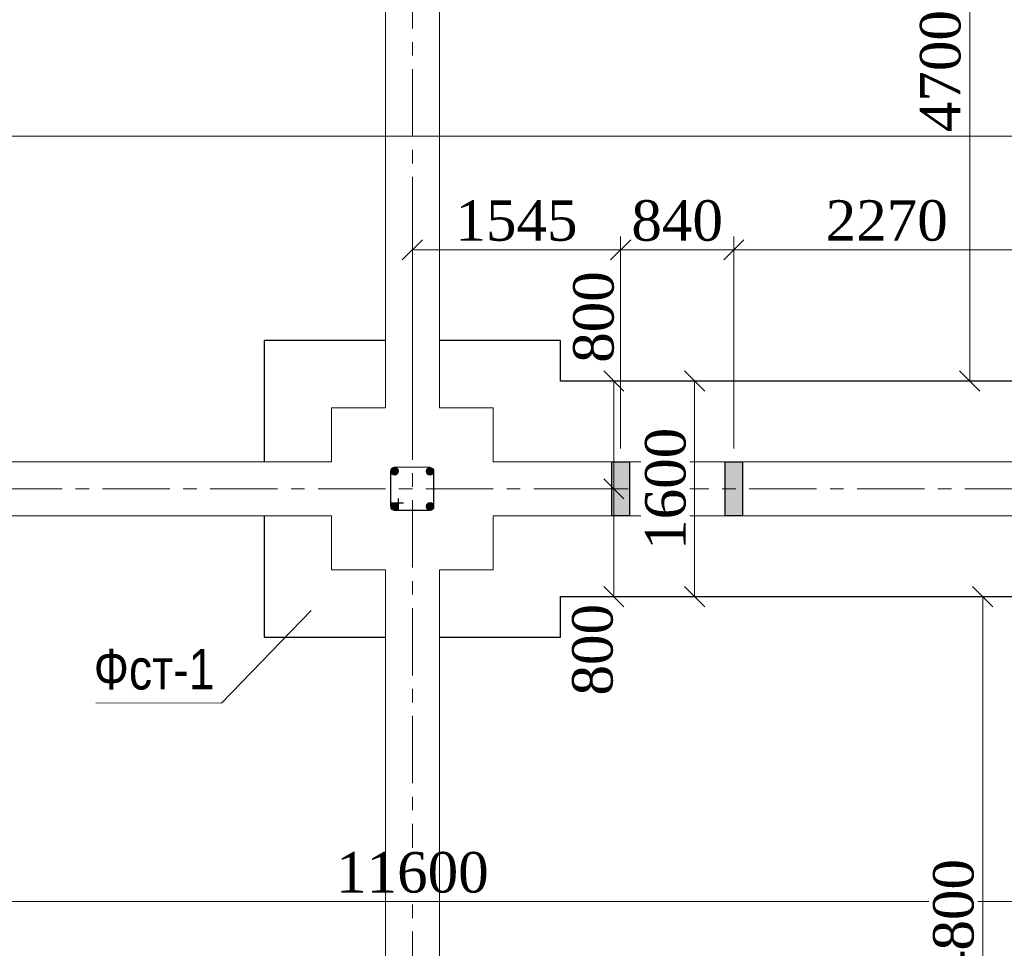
# Model space of a CAD drawing. Header units: millimetres. Extents: x 2063114 to 14983986, y -126020516 to 213791.
# Tile 687 of 731: x 2414384 to 2421691, y -63065 to -56174. Entities that reach past the tile are written whole.
import ezdxf

# ---------------------------------------------------------------- set-up
doc = ezdxf.new("R2010")
doc.units = ezdxf.units.MM
doc.linetypes.add('CENTERX2', pattern=[4, 2.5, -0.5, 0.5, -0.5])
doc.layers.get('Defpoints').update_dxf_attribs({"color": 6, "lineweight": 35})
for name, color, linetype, lineweight in [('.', 7, 'Continuous', 15), ('TEXT', 7, 'Continuous', 30), ('АСО-оси', 24, 'CENTERX2', 20), ('раз.нар', 250, 'Continuous', 20), ('Стена', 7, 'Continuous', 35), ('СТЕНЫ', 7, 'Continuous', 20)]:
    doc.layers.add(name, color=color, linetype=linetype, lineweight=lineweight)
doc.layers.add('YQ_DIM', color=3, linetype='Continuous')
doc.styles.get("Standard").update_dxf_attribs({"font": 'arial.ttf'})
doc.styles.add('stile1', font='ARIALN.TTF')
doc.styles.add('Times New Roman', font='times.ttf')
doc.dimstyles.new('Миржалол100', dxfattribs={"dimtxt": 300, "dimasz": 150, "dimexe": 100, "dimexo": 100, "dimgap": 63, "dimtad": 1, "dimdec": 0, "dimtxsty": 'Times New Roman', "dimblk": 'OBLIQUE', "dimcen": 100, "dimclrd": 256, "dimclre": 256, "dimclrt": 256, "dimadec": 0, "dimazin": 0, "dimtfac": 1, "dimtdec": 0, "dimtmove": 1, "dimatfit": 3, "dimfxl": 800, "dimlwd": 13, "dimlwe": 13, "dimarcsym": 0})

# ---------------------------------------------------------------- blocks, each defined once
blk = doc.blocks.new('_Oblique')
at = {"color": 0, "linetype": 'ByBlock', "lineweight": -2}
blk.add_line((-0.5, -0.5), (0.5, 0.5), dxfattribs=at)
blk = doc.blocks.new('*D4252')
at = {"lineweight": 13, "transparency": 16777216}
for p, q in [((2418498, -58855.3), (2418892.7, -58855.3)), ((2418792.7, -59655.3), (2418792.7, -58855.3)), ((2418601.4, -59655.3), (2418892.7, -59655.3))]:
    blk.add_line(p, q, dxfattribs=at)
at = {"layer": 'Defpoints', "color": 0, "linetype": 'ByBlock', "transparency": 16777216}
for p in [(2418398, -58855.3), (2418792.7, -58855.3), (2418501.4, -59655.3)]:
    blk.add_point(p, dxfattribs=at)
at = {"linetype": 'ByBlock', "lineweight": 13, "transparency": 16777216, "xscale": 150, "yscale": 150, "zscale": 150}
for p, rotation in [((2418792.7, -58855.3), 90), ((2418792.7, -59655.3), 270)]:
    blk.add_blockref('_Oblique', p, dxfattribs=dict(at, rotation=rotation))
at = {"linetype": 'ByBlock', "lineweight": 30, "transparency": 16777216, "insert": (2418643.7, -58380.4), "char_height": 300, "attachment_point": 5, "rotation": 90, "style": 'Times New Roman', "bg_fill": 3, "box_fill_scale": 1.1, "bg_fill_color": 256, "bg_fill_true_color": 13158600, "bg_fill_transparency": 0}
blk.add_mtext('800', dxfattribs=at)
blk = doc.blocks.new('*D4253')
at = {"lineweight": 13, "transparency": 16777216}
for p, q in [((2418601.4, -59655.3), (2418892.7, -59655.3)), ((2418792.7, -60455.3), (2418792.7, -59655.3)), ((2418498, -60455.3), (2418892.7, -60455.3))]:
    blk.add_line(p, q, dxfattribs=at)
at = {"layer": 'Defpoints', "color": 0, "linetype": 'ByBlock', "transparency": 16777216}
for p in [(2418501.4, -59655.3), (2418792.7, -59655.3), (2418398, -60455.3)]:
    blk.add_point(p, dxfattribs=at)
at = {"linetype": 'ByBlock', "lineweight": 13, "transparency": 16777216, "xscale": 150, "yscale": 150, "zscale": 150, "rotation": 90}
blk.add_blockref('_Oblique', (2418792.7, -59655.3), dxfattribs=at)
at = {"linetype": 'ByBlock', "lineweight": 30, "transparency": 16777216, "insert": (2418636, -60849.4), "char_height": 300, "attachment_point": 5, "rotation": 90, "style": 'Times New Roman', "bg_fill": 3, "box_fill_scale": 1.1, "bg_fill_color": 256, "bg_fill_true_color": 13158600, "bg_fill_transparency": 0}
blk.add_mtext('800', dxfattribs=at)
at = {"linetype": 'ByBlock', "lineweight": 13, "transparency": 16777216, "xscale": 150, "yscale": 150, "zscale": 150, "rotation": 270}
blk.add_blockref('_Oblique', (2418792.7, -60455.3), dxfattribs=at)
blk = doc.blocks.new('*D4254')
at = {"lineweight": 13, "transparency": 16777216}
for p, q in [((2411498, -62312.7), (2411498, -62818.8)), ((2423098, -62312.6), (2423098, -62818.8)), ((2411498, -62718.8), (2423098, -62718.8))]:
    blk.add_line(p, q, dxfattribs=at)
at = {"layer": 'Defpoints', "color": 0, "linetype": 'ByBlock', "transparency": 16777216}
for p in [(2411498, -62212.7), (2423098, -62212.6), (2423098, -62718.8)]:
    blk.add_point(p, dxfattribs=at)
at = {"linetype": 'ByBlock', "lineweight": 13, "transparency": 16777216, "xscale": 150, "yscale": 150, "zscale": 150, "rotation": 180}
blk.add_blockref('_Oblique', (2411498, -62718.8), dxfattribs=at)
at = {"linetype": 'ByBlock', "lineweight": 13, "transparency": 16777216, "xscale": 150, "yscale": 150, "zscale": 150}
blk.add_blockref('_Oblique', (2423098, -62718.8), dxfattribs=at)
at = {"linetype": 'ByBlock', "lineweight": 30, "transparency": 16777216, "insert": (2417298, -62503.2), "char_height": 300, "attachment_point": 5, "style": 'Times New Roman', "bg_fill": 3, "box_fill_scale": 1.1, "bg_fill_color": 256, "bg_fill_true_color": 13158600, "bg_fill_transparency": 0}
blk.add_mtext('11600', dxfattribs=at)
blk = doc.blocks.new('*D4258')
at = {"lineweight": 13, "transparency": 16777216}
for p, q in [((2420730.3, -60455.3), (2421630.3, -60455.3)), ((2421530.3, -60455.3), (2421530.3, -65255.3)), ((2420730.3, -65255.3), (2421630.3, -65255.3))]:
    blk.add_line(p, q, dxfattribs=at)
at = {"layer": 'Defpoints', "color": 0, "linetype": 'ByBlock', "transparency": 16777216}
for p in [(2420257.8, -60455.3), (2419973.1, -65255.3), (2421530.3, -65255.3)]:
    blk.add_point(p, dxfattribs=at)
at = {"linetype": 'ByBlock', "lineweight": 13, "transparency": 16777216, "xscale": 150, "yscale": 150, "zscale": 150}
for p, rotation in [((2421530.3, -60455.3), 90), ((2421530.3, -65255.3), 270)]:
    blk.add_blockref('_Oblique', p, dxfattribs=dict(at, rotation=rotation))
at = {"linetype": 'ByBlock', "lineweight": 30, "transparency": 16777216, "insert": (2421314.7, -62855.3), "char_height": 300, "attachment_point": 5, "rotation": 90, "style": 'Times New Roman', "bg_fill": 3, "box_fill_scale": 1.1, "bg_fill_color": 256, "bg_fill_true_color": 13158600, "bg_fill_transparency": 0}
blk.add_mtext('4800', dxfattribs=at)
blk = doc.blocks.new('*D4270')
at = {"lineweight": 13, "transparency": 16777216}
for p, q in [((2418892.7, -58855.3), (2419492.7, -58855.3)), ((2419392.7, -58855.3), (2419392.7, -60455.3)), ((2418892.7, -60455.3), (2419492.7, -60455.3))]:
    blk.add_line(p, q, dxfattribs=at)
at = {"layer": 'Defpoints', "color": 0, "linetype": 'ByBlock', "transparency": 16777216}
for p in [(2418792.7, -58855.3), (2418792.7, -60455.3), (2419392.7, -60455.3)]:
    blk.add_point(p, dxfattribs=at)
at = {"linetype": 'ByBlock', "lineweight": 13, "transparency": 16777216, "xscale": 150, "yscale": 150, "zscale": 150}
for p, rotation in [((2419392.7, -58855.3), 90), ((2419392.7, -60455.3), 270)]:
    blk.add_blockref('_Oblique', p, dxfattribs=dict(at, rotation=rotation))
at = {"linetype": 'ByBlock', "lineweight": 30, "transparency": 16777216, "insert": (2419177.1, -59655.3), "char_height": 300, "attachment_point": 5, "rotation": 90, "style": 'Times New Roman', "bg_fill": 3, "box_fill_scale": 1.1, "bg_fill_color": 256, "bg_fill_true_color": 13158600, "bg_fill_transparency": 0}
blk.add_mtext('1600', dxfattribs=at)
blk = doc.blocks.new('*D4291')
at = {"lineweight": 13, "transparency": 16777216}
for p, q in [((2420633.6, -54155.3), (2421533.6, -54155.3)), ((2421433.6, -54155.3), (2421433.6, -58855.3)), ((2420633.6, -58855.3), (2421533.6, -58855.3))]:
    blk.add_line(p, q, dxfattribs=at)
at = {"layer": 'Defpoints', "color": 0, "linetype": 'ByBlock', "transparency": 16777216}
for p in [(2420161, -54155.3), (2419880.9, -58855.3), (2421433.6, -58855.3)]:
    blk.add_point(p, dxfattribs=at)
at = {"linetype": 'ByBlock', "lineweight": 13, "transparency": 16777216, "xscale": 150, "yscale": 150, "zscale": 150}
for p, rotation in [((2421433.6, -54155.3), 90), ((2421433.6, -58855.3), 270)]:
    blk.add_blockref('_Oblique', p, dxfattribs=dict(at, rotation=rotation))
at = {"linetype": 'ByBlock', "lineweight": 30, "transparency": 16777216, "insert": (2421217.5, -56555.3), "char_height": 300, "attachment_point": 5, "rotation": 90, "style": 'Times New Roman', "bg_fill": 3, "box_fill_scale": 1.1, "bg_fill_color": 256, "bg_fill_true_color": 13158600, "bg_fill_transparency": 0}
blk.add_mtext('4700', dxfattribs=at)
blk = doc.blocks.new('*D4293')
at = {"lineweight": 13, "transparency": 16777216}
for p, q in [((2411498, -56540.4), (2411498, -57137.4)), ((2438598, -56603.2), (2438598, -57137.4)), ((2438598, -57037.4), (2411498, -57037.4))]:
    blk.add_line(p, q, dxfattribs=at)
at = {"layer": 'Defpoints', "color": 0, "linetype": 'ByBlock', "transparency": 16777216}
for p in [(2411498, -56440.4), (2438598, -56503.2), (2411498, -57037.4)]:
    blk.add_point(p, dxfattribs=at)
at = {"linetype": 'ByBlock', "lineweight": 13, "transparency": 16777216, "xscale": 150, "yscale": 150, "zscale": 150, "rotation": 180}
blk.add_blockref('_Oblique', (2411498, -57037.4), dxfattribs=at)
at = {"linetype": 'ByBlock', "lineweight": 13, "transparency": 16777216, "xscale": 150, "yscale": 150, "zscale": 150}
blk.add_blockref('_Oblique', (2438598, -57037.4), dxfattribs=at)
at = {"linetype": 'ByBlock', "lineweight": 30, "transparency": 16777216, "insert": (2425048, -56821.4), "char_height": 300, "attachment_point": 5, "style": 'Times New Roman', "bg_fill": 3, "box_fill_scale": 1.1, "bg_fill_color": 256, "bg_fill_true_color": 13158600, "bg_fill_transparency": 0}
blk.add_mtext('27100', dxfattribs=at)
blk = doc.blocks.new('SM-1')
at = {"layer": '.'}
h = blk.add_hatch(color=0, dxfattribs=at)
h.dxf.hatch_style = 1
h.paths.add_polyline_path([(65, 199.9), (-65, 199.9), (-65, -0.1), (65, -0.1)])
h.paths.add_polyline_path([(65, -0.1), (-65, -0.1), (-65, -200.1), (65, -200.1)])
at = {"color": 0, "ltscale": 10}
blk.add_lwpolyline([(-65, 200.1), (65, 200.1), (65, -200.1), (-65, -200.1)], close=True, dxfattribs=at)
blk = doc.blocks.new('*D4403')
at = {"layer": 'Defpoints', "color": 0, "transparency": 16777216}
for p in [(2418843, -57881.7), (2417298, -59215.9), (2418843, -59455.1)]:
    blk.add_point(p, dxfattribs=at)
at = {"layer": 'YQ_DIM', "linetype": 'Continuous', "lineweight": 13, "transparency": 16777216}
for p, q in [((2417298, -59115.9), (2417298, -57781.7)), ((2418843, -59355.1), (2418843, -57781.7)), ((2417298, -57881.7), (2418843, -57881.7))]:
    blk.add_line(p, q, dxfattribs=at)
at = {"layer": 'YQ_DIM', "lineweight": 13, "transparency": 16777216, "xscale": 150, "yscale": 150, "zscale": 150, "rotation": 180}
blk.add_blockref('_Oblique', (2417298, -57881.7), dxfattribs=at)
at = {"layer": 'YQ_DIM', "lineweight": 13, "transparency": 16777216, "xscale": 150, "yscale": 150, "zscale": 150}
blk.add_blockref('_Oblique', (2418843, -57881.7), dxfattribs=at)
at = {"layer": 'YQ_DIM', "lineweight": 30, "transparency": 16777216, "insert": (2418070.5, -57666.2), "char_height": 300, "attachment_point": 5, "style": 'Times New Roman'}
blk.add_mtext('1545', dxfattribs=at)
blk = doc.blocks.new('*D4404')
at = {"layer": 'Defpoints', "color": 0, "transparency": 16777216}
for p in [(2419683, -57881.7), (2418843, -59455.1), (2419683, -59455.1)]:
    blk.add_point(p, dxfattribs=at)
at = {"layer": 'YQ_DIM', "linetype": 'Continuous', "lineweight": 13, "transparency": 16777216}
for p, q in [((2418843, -59355.1), (2418843, -57781.7)), ((2419683, -59355.1), (2419683, -57781.7)), ((2418843, -57881.7), (2419683, -57881.7))]:
    blk.add_line(p, q, dxfattribs=at)
at = {"layer": 'YQ_DIM', "lineweight": 13, "transparency": 16777216, "xscale": 150, "yscale": 150, "zscale": 150, "rotation": 180}
blk.add_blockref('_Oblique', (2418843, -57881.7), dxfattribs=at)
at = {"layer": 'YQ_DIM', "lineweight": 13, "transparency": 16777216, "xscale": 150, "yscale": 150, "zscale": 150}
blk.add_blockref('_Oblique', (2419683, -57881.7), dxfattribs=at)
at = {"layer": 'YQ_DIM', "lineweight": 30, "transparency": 16777216, "insert": (2419263, -57666.2), "char_height": 300, "attachment_point": 5, "style": 'Times New Roman'}
blk.add_mtext('840', dxfattribs=at)
blk = doc.blocks.new('*D4405')
at = {"layer": 'Defpoints', "color": 0, "transparency": 16777216}
for p in [(2421953, -57881.7), (2419683, -59455.1), (2421953, -59455.1)]:
    blk.add_point(p, dxfattribs=at)
at = {"layer": 'YQ_DIM', "linetype": 'Continuous', "lineweight": 13, "transparency": 16777216}
for p, q in [((2419683, -59355.1), (2419683, -57781.7)), ((2421953, -59355.1), (2421953, -57781.7)), ((2419683, -57881.7), (2421953, -57881.7))]:
    blk.add_line(p, q, dxfattribs=at)
at = {"layer": 'YQ_DIM', "lineweight": 13, "transparency": 16777216, "xscale": 150, "yscale": 150, "zscale": 150, "rotation": 180}
blk.add_blockref('_Oblique', (2419683, -57881.7), dxfattribs=at)
at = {"layer": 'YQ_DIM', "lineweight": 13, "transparency": 16777216, "xscale": 150, "yscale": 150, "zscale": 150}
blk.add_blockref('_Oblique', (2421953, -57881.7), dxfattribs=at)
at = {"layer": 'YQ_DIM', "lineweight": 30, "transparency": 16777216, "insert": (2420818, -57665.7), "char_height": 300, "attachment_point": 5, "style": 'Times New Roman'}
blk.add_mtext('2270', dxfattribs=at)

msp = doc.modelspace()

# ---------------------------------------------------------------- hatches: boundary and pattern name
at = {"layer": '.'}
h = msp.add_hatch(color=251, dxfattribs=at)
h.dxf.hatch_style = 1
h.paths.add_polyline_path([(2417191.34396, -59536.76112, 0.1154889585), (2417194.33539, -59523.98269, 0.5406689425), (2417154.02401, -59497.60108)])
h.paths.add_polyline_path([(2417185.50351, -59544.7314, 0.0864494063), (2417191.34396, -59536.76112), (2417154.02401, -59497.60108, 0.0802540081), (2417146.30314, -59502.57142)])
h.paths.add_polyline_path([(2417146.30314, -59502.57142, 0.2127919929), (2417136.75867, -59523.98269, 0.6611642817), (2417185.50351, -59544.7314)])
h = msp.add_hatch(color=251, dxfattribs=at)
h.dxf.hatch_style = 1
h.paths.add_polyline_path([(2417415.4586, -59500.74022), (2417453.79811, -59541.25986, 0.141630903), (2417458.238, -59525.90012, 0.5719973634)])
h.paths.add_polyline_path([(2417415.4586, -59500.74022, 0.056217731), (2417410.20575, -59504.48885), (2417449.40612, -59546.64882, 0.0605934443), (2417453.79811, -59541.25986)])
h.paths.add_polyline_path([(2417410.20575, -59504.48885, 0.2127919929), (2417400.66128, -59525.90012, 0.6611642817), (2417449.40612, -59546.64882)])
h = msp.add_hatch(color=251, dxfattribs=at)
h.dxf.hatch_style = 1
h.paths.add_polyline_path([(2417151.72758, -59763.18443), (2417190.06709, -59803.70407, 0.141630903), (2417194.50698, -59788.34433, 0.5719973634)])
h.paths.add_polyline_path([(2417151.72758, -59763.18443, 0.056217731), (2417146.47473, -59766.93306), (2417185.67509, -59809.09303, 0.0605934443), (2417190.06709, -59803.70407)])
h.paths.add_polyline_path([(2417146.47473, -59766.93306, 0.2127919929), (2417136.93026, -59788.34433, 0.6611642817), (2417185.67509, -59809.09303)])
h = msp.add_hatch(color=251, dxfattribs=at)
h.dxf.hatch_style = 1
h.paths.add_polyline_path([(2417415.45862, -59762.16595), (2417453.79813, -59802.68559, 0.141630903), (2417458.23802, -59787.32585, 0.5719973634)])
h.paths.add_polyline_path([(2417415.45862, -59762.16595, 0.056217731), (2417410.20577, -59765.91458), (2417449.40614, -59808.07456, 0.0605934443), (2417453.79813, -59802.68559)])
h.paths.add_polyline_path([(2417410.20577, -59765.91458, 0.2127919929), (2417400.6613, -59787.32585, 0.6611642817), (2417449.40614, -59808.07456)])

# ---------------------------------------------------------------- linework, layer by layer
at = {"layer": 'АСО-оси', "ltscale": 200}
for p, q in [((2417298.00576, -46140.12005), (2417298.00576, -69152.99708)), ((2440298.00576, -59655.29469), (2407891.43595, -59655.29469))]:
    msp.add_line(p, q, dxfattribs=at)
at = {"layer": 'раз.нар', "lineweight": 30}
for p, q in [((2417136.75887, -59785.3082), (2417136.75884, -59523.88246)), ((2417429.27807, -59496.21276), (2417165.54703, -59495.19433)), ((2417458.06646, -59786.42686), (2417458.06644, -59525.00112)), ((2417137.53659, -59758.54279), (2417232.6833, -59758.54279)), ((2417195.11332, -59816.11951), (2417195.11332, -59726.86644)), ((2417429.2781, -59815.21522), (2417165.54706, -59816.23369))]:
    msp.add_line(p, q, dxfattribs=at)
at = {"layer": 'раз.нар', "color": 0}
msp.add_line((2415880.37553, -61245.67848), (2416545.7958, -60558.60592), dxfattribs=at)
at = {"layer": 'раз.нар', "color": 7, "lineweight": 30}
for points in [[(2417098.00576, -58555.33469), (2416198.04576, -58555.33469), (2416198.04576, -59455.29469)], [(2423398.00576, -58855.29469), (2418398.00576, -58855.29469)], [(2416198.04576, -59855.29469), (2416198.04576, -60755.25469), (2417098.00576, -60755.25469)], [(2418398.00576, -60455.29469), (2423098.00576, -60455.29469), (2423098.00576, -65255.29469), (2411498.00576, -65255.29469), (2411498.00576, -60753.1373)]]:
    msp.add_lwpolyline(points, dxfattribs=at)
at = {"layer": 'раз.нар'}
for centre in [(2417165.54703, -59523.98269), (2417429.27807, -59525.00112), (2417165.54705, -59787.44533), (2417429.2781, -59786.42686)]:
    msp.add_circle(centre, 28.78836, dxfattribs=at)
at = {"layer": 'Стена', "color": 7, "lineweight": 15}
for points in [[(2431398.00576, -53555.29469), (2411198.00576, -53555.29469), (2411198.00576, -59455.29469), (2416698.04576, -59455.29469)], [(2417098.00576, -59055.33469), (2416698.04576, -59055.33469), (2416698.04576, -59455.29469)], [(2417897.96576, -59455.29469), (2417897.96576, -59055.33469), (2417498.00576, -59055.33469)], [(2417897.96576, -59455.29469), (2430998.04576, -59455.29469)], [(2416698.04576, -59855.29469), (2411198.00576, -59855.29469), (2411198.00576, -65755.1773), (2423398.00576, -65755.1773), (2423398.00576, -59855.29469), (2417897.96576, -59855.29469)], [(2416698.04576, -59855.29469), (2416698.04576, -60255.25469), (2417098.00576, -60255.25469)], [(2417498.00576, -60255.25469), (2417897.96576, -60255.25469), (2417897.96576, -59855.29469)]]:
    msp.add_lwpolyline(points, dxfattribs=at)
at = {"layer": 'СТЕНЫ', "color": 0, "lineweight": 9, "ltscale": 20}
msp.add_line((2414947.74861, -61242.40245), (2415880.37553, -61245.67848), dxfattribs=at)

# ---------------------------------------------------------------- block references
at = {"lineweight": 30}
msp.add_blockref('SM-1', (2419683.00588, -59655.17731), dxfattribs=at)

# ---------------------------------------------------------------- texts
at = {"insert": (2319967.52579, -59204.36106), "char_height": 300, "width": 16960.5964893, "attachment_point": 1}
msp.add_mtext('\\pi-900,l1080,t1080;1.^IОбщие указания см.лист  АС- \\P2.^IДанный лист смотри совместно с листами АС-\\P{\\C7;3.^IМонолитную ж\\fArial|b0|i0|c238|p34;/\\fArial|b0|i0|c204|p34;б ленту выполнить из бетона класса В-\\fArial|b0|i0|c238|p34;12,5\\fArial|b0|i0|c204|p34;.} \\P4.^IМонолитную стен выполнить из бетона класса В-12,5 укладывать на слой цементного раствора М100 толщиной 30мм с полным заполнением вертикальных швов, иметь в виду  перевязку швов не менее  200мм\\P5.^IПод подошвой фундамента устроить {\\C7;бетонное подготовку толщиной \\fArial|b0|i0|c238|p34;10\\fArial|b0|i0|c204|p34;0мм\\fArial|b0|i0|c238|p34;,\\fArial|b0|i0|c204|p34; оклеечная гидроизоляция из рулонными материалами изола.}\\P6.^IБоковые поверхности фундаментов, соприкасающихся с грунтом, обмазать горячим битумом за два раза.\\P7.^IГоризонтальную гидроизоляцию выполнить из цементного раствора с добавлением   жидкого  стекла  толщ.30мм.\\P8.^IЗа отм.±{\\fArial|b0|i0|c238|p34;0}.{\\fArial|b0|i0|c238|p34;000 }принята отметка чистого пола{\\fArial|b0|i0|c238|p34;, }что соответствует абсолютной отм.{\\C1;±551.55}', dxfattribs=at)
at = {"layer": 'TEXT', "color": 0, "lineweight": 25, "insert": (2415828.91195, -60843.83709), "char_height": 300, "width": 1211.8463932, "attachment_point": 3, "style": 'stile1'}
msp.add_mtext('\\pi92.793,t393.183;Фст-1', dxfattribs=at)

# ---------------------------------------------------------------- next in the draw order: dimensions: what is measured, and where the dimension line sits
at = {"color": 1, "linetype": 'ByBlock', "lineweight": 30}
for base, p1, p2, picture, middle in [((2421433.57046, -58855.29469), (2420161.04819, -54155.29469), (2419880.87537, -58855.29469), '*D4291', (2421433.57046, -56555.29469)), ((2418792.66326, -58855.29469), (2418501.4027, -59655.29469), (2418398.00576, -58855.29469), '*D4252', (2418859.33688, -58380.35599))]:
    dim = msp.add_linear_dim(base=base, p1=p1, p2=p2, angle=90, dimstyle='Миржалол100', override={"dimfxlon": 1, "dimtfill": 1, "dimarcsym": 1}, dxfattribs=at)
    dim.commit()
    dim.dimension.update_dxf_attribs({"geometry": picture, "text_midpoint": middle, "dimtype": 160})
dim = msp.add_linear_dim(base=(2423098.00576, -62718.83356), p1=(2411498.00576, -62212.72474), p2=(2423098.00576, -62212.59272), dimstyle='Миржалол100', override={"dimfxlon": 1, "dimtfill": 1, "dimarcsym": 1}, dxfattribs=at)
dim.commit()
dim.dimension.update_dxf_attribs({"geometry": '*D4254', "text_midpoint": (2417298.00576, -62503.23803)})

# ---------------------------------------------------------------- next in the draw order: linework, layer by layer
at = {"layer": 'раз.нар', "color": 7, "lineweight": 30}
msp.add_lwpolyline([(2418398.00576, -58855.29469), (2418398.00576, -58555.33469), (2417498.00576, -58555.33469)], dxfattribs=at)
at = {"layer": 'Стена', "color": 7, "lineweight": 15}
for p, q in [((2417098.00576, -60255.25469), (2417098.00576, -65755.1773)), ((2417498.00576, -65755.1773), (2417498.00576, -60255.25469))]:
    msp.add_line(p, q, dxfattribs=at)

# ---------------------------------------------------------------- next in the draw order: dimensions: what is measured, and where the dimension line sits
at = {"color": 1, "linetype": 'ByBlock', "lineweight": 30}
dim = msp.add_linear_dim(base=(2411498.00576, -57037.38076), p1=(2438598.00576, -56503.1773), p2=(2411498.00576, -56440.40013), dimstyle='Миржалол100', override={"dimfxlon": 1, "dimtfill": 1, "dimarcsym": 1}, dxfattribs=at)
dim.commit()
dim.dimension.update_dxf_attribs({"geometry": '*D4293', "text_midpoint": (2425048.00576, -56821.35264)})
for base, p1, p2, picture, middle in [((2418792.66326, -59655.29469), (2418398.00576, -60455.29469), (2418501.4027, -59655.29469), '*D4253', (2418851.61559, -60849.40564)), ((2421530.28904, -65255.29469), (2420257.76678, -60455.29469), (2419973.12071, -65255.29469), '*D4258', (2421530.28904, -62855.29469))]:
    dim = msp.add_linear_dim(base=base, p1=p1, p2=p2, angle=90, dimstyle='Миржалол100', override={"dimfxlon": 1, "dimtfill": 1, "dimarcsym": 1}, dxfattribs=at)
    dim.commit()
    dim.dimension.update_dxf_attribs({"geometry": picture, "text_midpoint": middle, "dimtype": 160})
at = {"layer": 'YQ_DIM', "lineweight": 30}
dim = msp.add_linear_dim(base=(2421953.00575, -57881.74554), p1=(2419683.00576, -59455.1192), p2=(2421953.00575, -59455.1192), dimstyle='Миржалол100', dxfattribs=at)
dim.commit()
dim.dimension.update_dxf_attribs({"geometry": '*D4405', "text_midpoint": (2420818.00576, -57665.71742)})

# ---------------------------------------------------------------- next in the draw order: linework, layer by layer
at = {"layer": 'раз.нар', "color": 7, "lineweight": 30}
msp.add_lwpolyline([(2417498.00576, -60755.25469), (2418398.00576, -60755.25469), (2418398.00576, -60455.29469)], dxfattribs=at)
at = {"layer": 'Стена', "color": 7, "lineweight": 15}
for p, q in [((2417098.00576, -53955.25469), (2417098.00576, -59055.33469)), ((2417498.00576, -59055.33469), (2417498.00576, -53955.25469))]:
    msp.add_line(p, q, dxfattribs=at)

# ---------------------------------------------------------------- next in the draw order: dimensions: what is measured, and where the dimension line sits
at = {"color": 1, "linetype": 'ByBlock', "lineweight": 30}
dim = msp.add_linear_dim(base=(2419392.66326, -60455.29469), p1=(2418792.66326, -58855.29469), p2=(2418792.66326, -60455.29469), angle=90, dimstyle='Миржалол100', override={"dimfxlon": 1, "dimtfill": 1, "dimarcsym": 1}, dxfattribs=at)
dim.commit()
dim.dimension.update_dxf_attribs({"geometry": '*D4270', "text_midpoint": (2419177.06773, -59655.29469)})

# ---------------------------------------------------------------- next in the draw order: block references
at = {"lineweight": 30}
msp.add_blockref('SM-1', (2418843.00588, -59655.17731), dxfattribs=at)

# ---------------------------------------------------------------- next in the draw order: dimensions: what is measured, and where the dimension line sits
at = {"layer": 'YQ_DIM', "lineweight": 30}
for base, p1, p2, picture, middle in [((2418843.00576, -57881.74554), (2417298.00576, -59215.88041), (2418843.00576, -59455.1192), '*D4403', (2418070.50576, -57666.15001)), ((2419683.00576, -57881.74554), (2418843.00576, -59455.1192), (2419683.00576, -59455.1192), '*D4404', (2419263.00576, -57666.15001))]:
    dim = msp.add_linear_dim(base=base, p1=p1, p2=p2, dimstyle='Миржалол100', dxfattribs=at)
    dim.commit()
    dim.dimension.update_dxf_attribs({"geometry": picture, "text_midpoint": middle})

doc.saveas('drawing.dxf')
